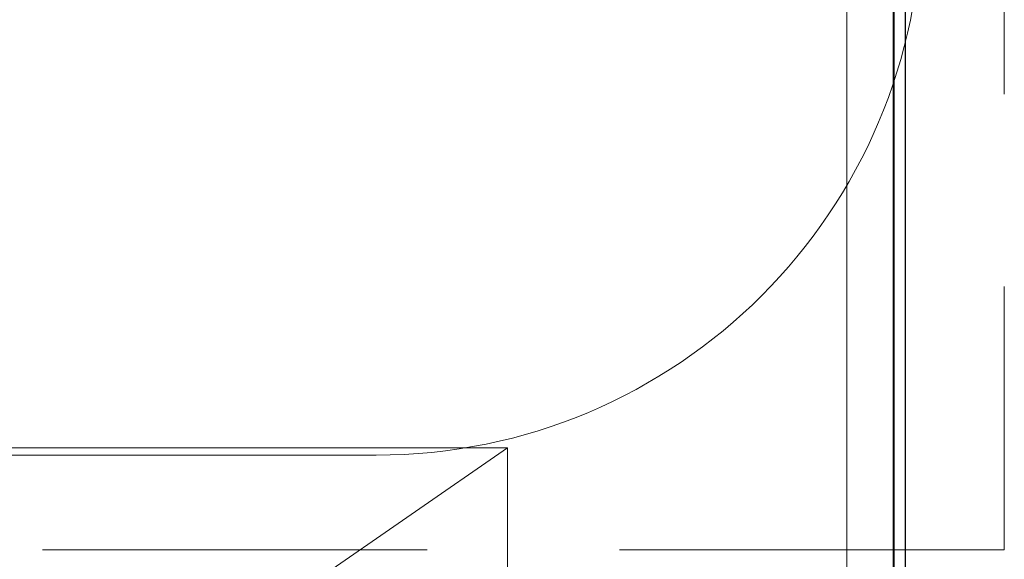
# Model space of a CAD drawing. Header units: millimetres. Extents: x 567 to 934, y -1 to 364.
# Tile 672 of 1056: x 799.968 to 800.781, y 90.151 to 90.596. Entities that reach past the tile are written whole.
import ezdxf

# ---------------------------------------------------------------- set-up
doc = ezdxf.new("R2010")
doc.units = ezdxf.units.MM
doc.header["$MEASUREMENT"] = 0
doc.linetypes.add('HIDDEN2', pattern=[0.47625, 0.3175, -0.15875])
for name, color, linetype, lineweight in [('A-ANNO-SYMB', 7, 'Continuous', 9), ('A-DETL', 7, 'Continuous', 13), ('A-DETL-THIN', 7, 'Continuous', 18), ('A-GENM', 7, 'Continuous', 13), ('A-WALL', 7, 'Continuous', 25), ('DI-Detalhes', 1, 'HIDDEN2', 9)]:
    doc.layers.add(name, color=color, linetype=linetype, lineweight=lineweight)

msp = doc.modelspace()

# ---------------------------------------------------------------- linework, layer by layer
at = {"layer": 'A-ANNO-SYMB', "color": 8, "linetype": 'Continuous', "lineweight": 5}
msp.add_line((796.10142, 90.23663), (800.26257, 90.23663), dxfattribs=at)
msp.add_arc((800.26257, 90.68663), 0.45, 270, 0, dxfattribs=at)
at = {"layer": 'A-DETL', "color": 8, "linetype": 'Continuous', "lineweight": 5}
msp.add_line((800.65099, 87.67898), (800.65099, 104.76267), dxfattribs=at)
at = {"layer": 'A-DETL-THIN', "color": 8, "lineweight": 5}
msp.add_line((800.37099, 90.24267), (795.97099, 87.19898), dxfattribs=at)
at = {"layer": 'A-GENM', "color": 8, "lineweight": 5}
for p, q in [((800.65099, 94.1816), (800.65099, 88.1816)), ((800.68919, 88.1816), (800.68919, 94.1816)), ((800.69019, 93.9816), (800.69019, 88.3816)), ((800.69918, 88.3816), (800.69918, 93.9816)), ((800.69929, 88.3816), (800.69929, 93.9816))]:
    msp.add_line(p, q, dxfattribs=at)
at = {"layer": 'A-WALL', "color": 8, "lineweight": 5}
for p, q in [((800.65099, 87.47898), (800.65099, 95.07898)), ((798.04099, 90.24267), (800.37099, 90.24267)), ((800.37099, 90.24267), (800.37099, 87.19898))]:
    msp.add_line(p, q, dxfattribs=at)
at = {"layer": 'DI-Detalhes'}
msp.add_lwpolyline([(795.61999, 94.66221), (800.78094, 94.66221), (800.78094, 90.15861), (795.61999, 90.15861), (795.61999, 94.66221)], dxfattribs=at)

doc.saveas('drawing.dxf')
